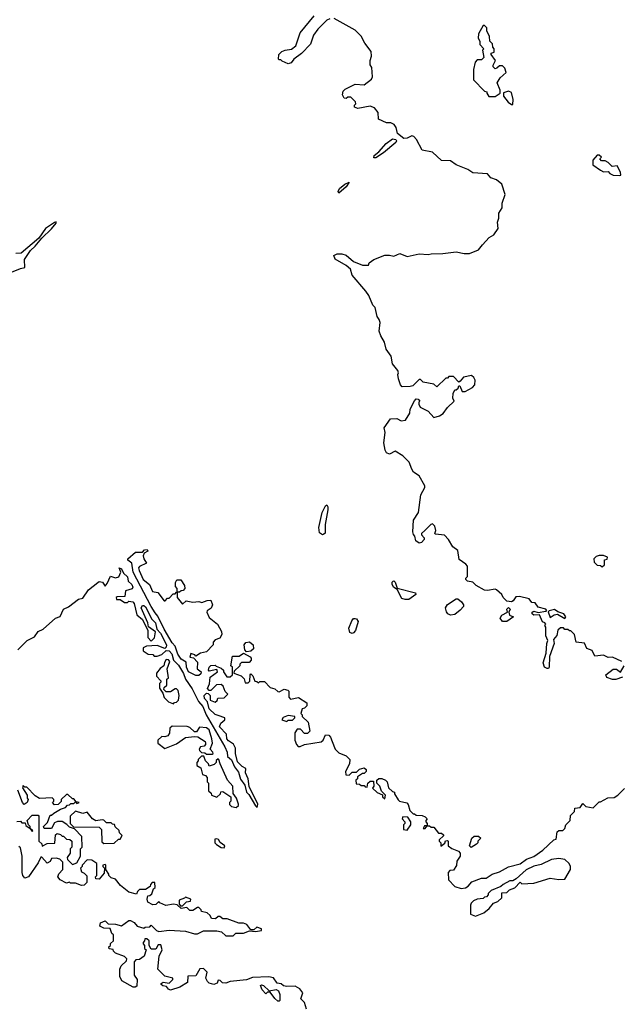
# Model space of a CAD drawing. Extents: x 2386423 to 2568864, y 578392 to 761999.
# Tile 442 of 454: x 2535151 to 2539194, y 703839 to 710460. Entities that reach past the tile are written whole.
import ezdxf

# ---------------------------------------------------------------- set-up
doc = ezdxf.new("R2010")
doc.units = 0

msp = doc.modelspace()

# ---------------------------------------------------------------- linework, layer by layer
at = {"layer": '0CON05XD'}
for points in [[(2537235, 710466), (2537215, 710455.8), (2537153.9, 710396.1), (2537124.3, 710355), (2537105.5, 710294.5), (2537045, 710232), (2536992.5, 710195), (2536975, 710170), (2536955, 710163.3), (2536915, 710180), (2536905, 710190), (2536895, 710190), (2536890, 710195), (2536893.3, 710225), (2536912.5, 710245), (2536934.3, 710255.7), (2536977.3, 710262.7), (2537006.7, 710285), (2537035, 710372.5), (2537129.2, 710485)], [(2539196.7, 706145), (2539135, 706172.5), (2539105, 706170), (2539075, 706187.5), (2539015, 706180), (2538998.3, 706218.3), (2538961.7, 706231.7), (2538946.4, 706266.4), (2538890, 706275), (2538880, 706325), (2538871.7, 706331.7), (2538855, 706350), (2538845, 706350), (2538835, 706360), (2538815, 706360), (2538805, 706370), (2538785, 706370), (2538767.5, 706355), (2538760.7, 706319.3), (2538738.3, 706291.7), (2538742.5, 706265), (2538711.7, 706178.3), (2538710, 706105), (2538705, 706097.5), (2538695, 706096.7), (2538677.5, 706105), (2538668, 706135), (2538689.3, 706200.7), (2538693.3, 706265), (2538700, 706285), (2538686.4, 706316.4), (2538687.5, 706375), (2538680, 706385), (2538687.5, 706395), (2538680, 706405), (2538665, 706410), (2538645, 706457.5), (2538605, 706456.2), (2538594.2, 706464.2), (2538593.8, 706475), (2538605, 706482), (2538635, 706472.5), (2538687.7, 706482.3), (2538692.5, 706485), (2538686.2, 706495), (2538635, 706508.8), (2538615, 706537.5), (2538591.7, 706541.7), (2538575, 706566.2), (2538510.3, 706580.3), (2538485, 706578.8), (2538467.8, 706552.2), (2538455, 706545.8), (2538425, 706550), (2538398.8, 706575), (2538391.2, 706595), (2538355, 706626.2), (2538345, 706631.2), (2538295, 706621.2), (2538275, 706623.3), (2538217.5, 706655), (2538195, 706677.5), (2538160, 706685), (2538150, 706695), (2538150, 706705), (2538160, 706715), (2538160, 706785), (2538149.3, 706799.3), (2538105, 706830), (2538095, 706890), (2538062.5, 706915), (2538032.5, 706965), (2538005, 706992.5), (2537945, 707000), (2537940, 707005), (2537947.5, 707025), (2537940, 707055), (2537925, 707070), (2537913.6, 707066.4), (2537873.3, 707025), (2537850, 707005), (2537850, 706995), (2537870, 706975), (2537870, 706965), (2537850, 706945), (2537835, 706940), (2537812.5, 706955), (2537807, 706987), (2537797.5, 706997.5), (2537793.8, 707015), (2537796.7, 707095), (2537830, 707145), (2537845.8, 707264.2), (2537873.3, 707315), (2537873.3, 707325), (2537835, 707392.5), (2537798.3, 707418.3), (2537785, 707437.5), (2537767.5, 707485), (2537725, 707526.7), (2537675, 707557.5), (2537635, 707538), (2537615, 707546.7), (2537605.8, 707565), (2537597.5, 707615), (2537606.7, 707685), (2537601.2, 707715), (2537643, 707777), (2537685, 707777.5), (2537715, 707762.5), (2537743, 707767), (2537772.5, 707815), (2537775, 707840), (2537803, 707897), (2537815, 707910), (2537828.3, 707908.3), (2537840, 707895), (2537832.5, 707887.5), (2537832.5, 707875), (2537842.5, 707855), (2537896.4, 707826.4), (2537933.8, 707783.8), (2537972.5, 707795), (2537997.7, 707812.3), (2538025, 707852.5), (2538070, 707895), (2538062.5, 707915), (2538063, 707947), (2538075, 707970), (2538085, 707970), (2538098.3, 707981.7), (2538101.7, 707998.3), (2538108.3, 707998.3), (2538125, 707960), (2538145, 707960), (2538193, 707987), (2538210, 708005), (2538212.5, 708035), (2538203, 708053), (2538186.4, 708066.4), (2538133, 708057), (2538111.7, 708028.3), (2538101.7, 708021.7), (2538065, 708060), (2538035, 708060), (2538025, 708050), (2538015, 708050), (2537955, 707990), (2537935, 708010), (2537863, 708023), (2537845, 708040), (2537835, 708040), (2537791.7, 707998.3), (2537775, 707992.5), (2537721.7, 707991.7), (2537710, 708005), (2537697.5, 708045), (2537692.5, 708075), (2537697.5, 708085), (2537691.7, 708101.7), (2537656.4, 708146.4), (2537647, 708197), (2537612.5, 708245), (2537601.7, 708291.7), (2537577.5, 708335), (2537567.5, 708365), (2537573, 708423), (2537567.5, 708445), (2537552.5, 708465), (2537540, 708525), (2537525, 708540), (2537496.1, 708606.1), (2537476.7, 708635), (2537385, 708742.5), (2537373, 708783), (2537345, 708807.5), (2537270.7, 708850.7), (2537262.5, 708875), (2537283.6, 708886.4), (2537316.1, 708886.1), (2537345, 708876.7), (2537395, 708833.3), (2537455, 708810), (2537495, 708810), (2537500, 708825), (2537531.7, 708848.3), (2537605, 708876.7), (2537635, 708877.5), (2537665, 708870), (2537705, 708887.5), (2537755, 708867.5), (2537835, 708886.2), (2537895, 708880), (2537916.4, 708886.4), (2537995, 708886.7), (2538085, 708898.8), (2538137, 708887), (2538173, 708887), (2538235, 708912.5), (2538260, 708945), (2538306.7, 708995), (2538337.1, 709012.9), (2538366.2, 709055), (2538361.2, 709098.8), (2538370, 709125), (2538370.7, 709159.3), (2538393.3, 709195), (2538393.9, 709226.1), (2538413.8, 709285), (2538390, 709355), (2538355, 709383.8), (2538315.9, 709395.9), (2538293.9, 709423.9), (2538195, 709431.2), (2538161.7, 709451.7), (2538084.1, 709484.1), (2538045, 709510), (2537985, 709513.3), (2537925, 709570), (2537855, 709583.3), (2537818, 709655), (2537800, 709675), (2537785, 709680), (2537755, 709664.2), (2537732, 709662), (2537688.8, 709695), (2537680, 709735), (2537667.5, 709755), (2537645, 709766.2), (2537615, 709767.5), (2537561.7, 709791.7), (2537560, 709835), (2537535, 709867.5), (2537505, 709877.5), (2537423.6, 709863.6), (2537401.7, 709871.7), (2537400, 709885), (2537410, 709895), (2537407, 709907), (2537375, 709940), (2537355, 709940), (2537345, 709930), (2537331.7, 709931.7), (2537320, 709955), (2537325, 709980), (2537337, 709993), (2537405, 710027.5), (2537465, 710022.5), (2537515, 710060), (2537522.5, 710075), (2537517.7, 710137.7), (2537507, 710157), (2537506.7, 710185), (2537516, 710215), (2537512, 710245), (2537471.2, 710301.2), (2537445, 710350), (2537405, 710390), (2537265, 710468)], [(2538345, 709942.5), (2538380, 709965), (2538380, 709985), (2538360, 710035), (2538380.7, 710069.3), (2538420, 710105), (2538410, 710135), (2538395, 710150), (2538375, 710150), (2538357, 710133), (2538345, 710130), (2538333, 710143), (2538332.5, 710155), (2538347.5, 710185), (2538320, 710225), (2538320, 710235), (2538338.3, 710241.7), (2538340, 710265), (2538330, 710275), (2538328.3, 710298.3), (2538310, 710315), (2538307, 710347), (2538290, 710385), (2538290, 710405), (2538275, 710420), (2538265, 710420), (2538233.3, 710365), (2538232.5, 710335), (2538242.5, 710315), (2538242.5, 710292.5), (2538270, 710265), (2538260, 710255), (2538270, 710205), (2538255, 710190), (2538225, 710190), (2538212.5, 710175), (2538200, 710125), (2538200, 710055), (2538275, 709980), (2538290, 709975), (2538290, 709965), (2538303.9, 709943.9), (2538345, 709942.5)], [(2538465, 709890), (2538467, 709923), (2538455, 709970), (2538435, 709980), (2538401.7, 709968.3), (2538402.5, 709945), (2538433.3, 709905), (2538455, 709890), (2538465, 709890)], [(2537545, 709530.8), (2537531.4, 709531.4), (2537532.4, 709547.6), (2537565, 709571.2), (2537612.5, 709627.5), (2537655, 709658), (2537678.8, 709655), (2537683.8, 709645), (2537678, 709635), (2537595.3, 709564.7), (2537545, 709530.8)], [(2539185, 709412.5), (2539190, 709415), (2539187.5, 709435), (2539166.4, 709476.4), (2539133, 709473), (2539105, 709500), (2539085, 709510), (2539061.7, 709511.7), (2539050, 709525), (2539060, 709535), (2539045, 709550), (2539031.7, 709548.3), (2539002.5, 709515), (2539002.5, 709485), (2539055, 709447.5), (2539075, 709437.5), (2539105, 709440), (2539117.5, 709425), (2539140, 709415), (2539185, 709412.5)], [(2537295, 709294.3), (2537290, 709305), (2537300.8, 709325), (2537335, 709354), (2537365, 709367.5), (2537345.6, 709335), (2537295, 709294.3)], [(2535095, 708761.4), (2535155, 708787.5), (2535185.9, 708794.1), (2535182.7, 708847.3), (2535222.4, 708907.6), (2535255, 708936.2), (2535298.3, 708991.7), (2535365, 709054), (2535395, 709092.5), (2535395, 709100), (2535385, 709096.2), (2535325, 709056.7), (2535280, 708990), (2535160.3, 708889.7), (2535125, 708888.1)], [(2537185, 706996.7), (2537165, 707010), (2537160.8, 707045), (2537184.2, 707145.8), (2537205, 707190), (2537215, 707197.5), (2537222.5, 707185), (2537222.5, 707165), (2537204, 707065), (2537203, 707007), (2537195, 707000), (2537185, 706996.7)], [(2536355, 706050), (2536335, 706050), (2536284.3, 706074.3), (2536272.5, 706105), (2536270, 706140), (2536235, 706160), (2536212.5, 706192.5), (2536196.1, 706246.1), (2536175, 706270), (2536121.1, 706361.1), (2536079.7, 706449.7), (2536060.2, 706470.2), (2536034.4, 706514.4), (2535914.3, 706745), (2535904, 706805), (2535877.5, 706825), (2535876.7, 706835), (2535930, 706880), (2535975, 706880), (2535990, 706895), (2536006.4, 706896.4), (2536012.5, 706885), (2535987, 706873), (2535980, 706855), (2535984.5, 706834.5), (2536002.5, 706805), (2535955, 706782.5), (2535950, 706775), (2535954, 706755), (2535980, 706695), (2536022.3, 706662.3), (2536043.3, 706615), (2536078.3, 706608.3), (2536121.7, 706551.7), (2536128.3, 706551.7), (2536145, 706570), (2536155, 706570), (2536181.7, 706598.3), (2536195, 706600), (2536205, 706610), (2536210, 706610), (2536210, 706575), (2536245, 706530), (2536268.3, 706551.7), (2536315, 706543.3), (2536355, 706547.5), (2536375, 706540), (2536410, 706555), (2536436, 706556), (2536446.2, 706525), (2536437.3, 706502.7), (2536410, 706485), (2536407.5, 706475), (2536425, 706440), (2536480, 706395), (2536506.2, 706346.2), (2536510, 706325), (2536495, 706300), (2536465, 706290), (2536450, 706275), (2536450, 706255), (2536405, 706210), (2536365, 706200), (2536335, 706180), (2536328.3, 706188.3), (2536301.7, 706198.3), (2536293, 706173), (2536318.3, 706168.3), (2536345, 706140), (2536342.5, 706095), (2536370, 706075), (2536368.3, 706061.7), (2536355, 706050)], [(2539065, 706780), (2539080, 706795), (2539081.7, 706828.3), (2539098.3, 706831.7), (2539100, 706845), (2539075, 706857.5), (2539045, 706857.5), (2539025, 706850), (2539010, 706835), (2539011.7, 706811.7), (2539031.7, 706791.7), (2539055, 706790), (2539065, 706780)], [(2535137.5, 706222.5), (2535200.8, 706285), (2535250.8, 706309.2), (2535275.7, 706345), (2535309.1, 706360.9), (2535392, 706435), (2535422.4, 706447.6), (2535445, 706496.5), (2535478.6, 706511.4), (2535545, 706562.5), (2535575, 706570), (2535613.3, 706625), (2535675, 706676.2), (2535685, 706682.5), (2535707, 706677), (2535725, 706650), (2535738.3, 706668.3), (2535761.7, 706718.3), (2535795, 706707.5), (2535816.4, 706713.6), (2535830, 706745), (2535820, 706775), (2535835, 706766.7), (2535848.8, 706738.8), (2535875, 706713.3), (2535880, 706685), (2535905, 706661.2), (2535912, 706645), (2535906.7, 706633.3), (2535861.7, 706618.3), (2535858.3, 706581.7), (2535805, 706580), (2535800, 706575), (2535801.7, 706561.7), (2535825, 706560), (2535855, 706540), (2535875, 706540), (2535885, 706550), (2535910, 706545), (2535920, 706535), (2535938.3, 706458.3), (2535977, 706427), (2536011.7, 706351.7), (2536012.5, 706305), (2536035, 706280), (2536056, 706304), (2536063, 706343), (2536016.7, 706376.7), (2536012.5, 706405), (2535967.5, 706505), (2535975, 706520), (2535985, 706520), (2535995, 706511.2), (2536039.5, 706429.5), (2536062.5, 706405), (2536071.7, 706361.7), (2536096.2, 706335), (2536136.2, 706255), (2536135, 706240), (2536125, 706232.5), (2536075, 706252.5), (2536003, 706247), (2535980, 706235), (2535980, 706215), (2536013, 706193), (2536045, 706190), (2536055, 706180), (2536075, 706180), (2536105, 706190), (2536135, 706217.5), (2536155, 706216.7), (2536172, 706195), (2536183.3, 706153.3), (2536218.6, 706118.6), (2536252.4, 706062.4), (2536264.3, 706024.3), (2536309.2, 705959.2), (2536351.9, 705875), (2536380.6, 705840.6), (2536402.9, 705785), (2536529.5, 705569.5), (2536545.6, 705535), (2536546.7, 705505), (2536573.3, 705483.3), (2536595, 705436.2), (2536620.9, 705400.9), (2536635, 705353.3), (2536662.9, 705312.9), (2536674.2, 705265), (2536689.6, 705249.6), (2536735, 705173.3), (2536746.7, 705163.3), (2536750, 705185), (2536692.7, 705302.7), (2536686.7, 705355), (2536667.5, 705395), (2536670, 705425), (2536645, 705437.5), (2536615, 705470), (2536601.2, 705525), (2536601.7, 705561.7), (2536588.3, 705588.3), (2536555, 705610), (2536543.3, 705625), (2536540, 705655), (2536494.2, 705704.2), (2536501.7, 705728.3), (2536528.3, 705751.7), (2536530, 705765), (2536485, 705780), (2536465, 705787.5), (2536425, 705826.7), (2536411.7, 705871.7), (2536392, 705895), (2536390, 705915), (2536405, 705930), (2536418.3, 705928.3), (2536430, 705915), (2536430, 705885), (2536465, 705870), (2536478.3, 705881.7), (2536481.7, 705898.3), (2536525, 705900), (2536550, 705925), (2536531.7, 705941.7), (2536518.3, 705978.3), (2536505, 705990), (2536473, 705987), (2536435, 705950), (2536425, 705950), (2536411.7, 705961.7), (2536427, 705993), (2536431.7, 706038.3), (2536480, 706075), (2536475, 706090), (2536425, 706080), (2536420, 706085), (2536423, 706107), (2536435, 706117.5), (2536465, 706120), (2536471.7, 706111.7), (2536505, 706100), (2536520, 706085), (2536520, 706075), (2536541.7, 706041.7), (2536565, 706040), (2536580, 706055), (2536580, 706105), (2536570, 706115), (2536580, 706180), (2536625, 706180), (2536655, 706200), (2536700, 706175), (2536707, 706167), (2536707, 706153), (2536691.7, 706138.3), (2536641.7, 706138.3), (2536630, 706125), (2536630, 706115), (2536591.7, 706078.3), (2536590, 706065), (2536638.3, 706048.3), (2536658.3, 706028.3), (2536665, 706000), (2536685, 706000), (2536698.3, 706011.7), (2536700, 706055), (2536705, 706060), (2536718.3, 706048.3), (2536731.7, 706011.7), (2536745, 706010), (2536755, 706000), (2536765, 706010), (2536795, 706010), (2536835, 705970), (2536865, 705960), (2536885, 705942.5), (2536895, 705940), (2536927, 705957), (2536951.7, 705951.7), (2536960, 705945), (2536960, 705905), (2536971.7, 705891.7), (2537025, 705902.5), (2537080, 705865), (2537080, 705845), (2537065, 705830), (2537050, 705825), (2537040, 705795), (2537050, 705785), (2537050, 705775), (2537090, 705735), (2537100, 705675), (2537085, 705660), (2537065, 705660), (2537038.3, 705688.3), (2537015, 705690), (2537000, 705665), (2537000, 705615), (2537010, 705585), (2537023, 705573), (2537035, 705572.5), (2537063.6, 705586.4), (2537177, 705603), (2537190, 705615), (2537205, 705650), (2537228.3, 705648.3), (2537240, 705635), (2537250, 705605), (2537270, 705555), (2537295, 705530), (2537345, 705510), (2537370, 705485), (2537367.5, 705455), (2537340, 705405), (2537341.7, 705381.7), (2537365, 705380), (2537385, 705400), (2537415, 705400), (2537435, 705420), (2537465, 705430), (2537478.3, 705418.3), (2537480, 705405), (2537465, 705390), (2537455, 705390), (2537421.7, 705368.3), (2537420, 705355), (2537410, 705345), (2537411.7, 705321.7), (2537435, 705320), (2537445, 705310), (2537465, 705310), (2537471.7, 705301.7), (2537485, 705300), (2537490, 705325), (2537505, 705340), (2537528.3, 705338.3), (2537530, 705305), (2537521.7, 705291.7), (2537553, 705263), (2537588.3, 705248.3), (2537590, 705235), (2537605, 705220), (2537610, 705245), (2537581.7, 705271.7), (2537570, 705305), (2537550, 705325), (2537550, 705345), (2537565, 705357.5), (2537585, 705357.5), (2537610, 705345), (2537620, 705335), (2537630, 705295), (2537655, 705270), (2537670, 705265), (2537670, 705255), (2537693.3, 705213.3), (2537703.8, 705203.8), (2537753, 705193), (2537762.5, 705182.5), (2537773, 705143), (2537795, 705120), (2537805, 705120), (2537815, 705110), (2537855, 705107.5), (2537875, 705100), (2537890, 705085), (2537880, 705075), (2537880, 705065), (2537890, 705055), (2537890, 705040), (2537871.7, 705038.3), (2537861.7, 705021.7), (2537875, 705020), (2537890, 705040), (2537905, 705040), (2537915, 705030), (2537935, 705030), (2537965, 704990), (2537985, 704990), (2537998.3, 704978.3), (2537998.3, 704971.7), (2537970, 704945), (2537970, 704935), (2537980, 704925), (2537981.7, 704901.7), (2538008.3, 704921.7), (2538011.7, 704938.3), (2538025, 704940), (2538030, 704935), (2538030, 704905), (2538055, 704887.5), (2538099.3, 704869.3), (2538110, 704855), (2538110, 704835), (2538088.3, 704801.7), (2538087, 704773), (2538065, 704740), (2538042.5, 704737.5), (2538030, 704725), (2538032.5, 704675), (2538075, 704630), (2538117, 704617), (2538147.7, 704622.3), (2538165, 704632.5), (2538188.3, 704661.7), (2538253.6, 704686.4), (2538285, 704687.5), (2538326.4, 704713.6), (2538375, 704730), (2538435, 704763.3), (2538515, 704783.3), (2538556.2, 704813.8), (2538605, 704833.3), (2538665.8, 704874.2), (2538740, 704945), (2538755, 704950), (2538761.7, 704998.3), (2538775, 705006.7), (2538801.7, 705008.3), (2538815, 705020), (2538820, 705045), (2538850, 705075), (2538851.7, 705108.3), (2538880, 705135), (2538881.7, 705158.3), (2538918.3, 705161.7), (2538935, 705190), (2538955, 705170), (2539005, 705160), (2539045, 705200), (2539055, 705200), (2539103, 705227), (2539145, 705230), (2539170, 705245), (2539215, 705290)], [(2536225, 706610), (2536210, 706610), (2536210, 706635), (2536198.3, 706648.3), (2536196.7, 706675), (2536207.5, 706692.5), (2536232.5, 706692.5), (2536257.5, 706655), (2536260, 706635), (2536248.3, 706621.7), (2536235, 706620), (2536225, 706610)], [(2537740.5, 706560.5), (2537718.3, 706568.3), (2537687.5, 706627.5), (2537663.6, 706643.6), (2537653, 706663), (2537653, 706677), (2537660, 706685), (2537665, 706687.5), (2537675, 706677.5), (2537687.5, 706637.5), (2537810, 706605), (2537812.5, 706595), (2537765, 706562), (2537740.5, 706560.5)], [(2538046.1, 706456.1), (2538027.5, 706465), (2538018.3, 706478.3), (2538013.3, 706505), (2538025, 706526.7), (2538083.3, 706565), (2538095.5, 706565.5), (2538118.8, 706545), (2538132.5, 706525), (2538132.5, 706515), (2538111.7, 706488.3), (2538075, 706460), (2538046.1, 706456.1)], [(2538425, 706413.3), (2538395, 706413.3), (2538378.8, 706435), (2538390, 706455), (2538430, 706475), (2538424.2, 706495), (2538435, 706508), (2538447.5, 706495), (2538437.5, 706475), (2538442.5, 706455), (2538470, 706445), (2538425, 706413.3)], [(2538815, 706434), (2538820, 706445), (2538806.9, 706465), (2538767.5, 706477.5), (2538745, 706494), (2538710, 706485), (2538703, 706477), (2538715, 706440), (2538741.9, 706458.1), (2538765, 706462.9), (2538815, 706434)], [(2537385, 706333.3), (2537369.3, 706339.3), (2537362.3, 706367.7), (2537383, 706417), (2537395, 706433.3), (2537405, 706433.8), (2537415, 706430), (2537426.1, 706413.9), (2537407, 706353), (2537395, 706336.7), (2537385, 706333.3)], [(2536675, 706210), (2536663, 706223), (2536660, 706255), (2536669.3, 706270.7), (2536695, 706276.2), (2536720, 706255), (2536721.7, 706228.3), (2536705, 706212.5), (2536675, 706210)], [(2536185, 705860), (2536191.7, 705868.3), (2536205, 705870), (2536217.5, 705885), (2536222.5, 705915), (2536215, 705950), (2536205, 705960), (2536195, 705960), (2536165, 705940), (2536135, 705940), (2536120, 705955), (2536121.7, 705968.3), (2536140, 705985), (2536140, 706025), (2536150, 706035), (2536142.5, 706095), (2536160, 706145), (2536150, 706155), (2536135, 706157.5), (2536123, 706137), (2536120, 706115), (2536093.6, 706096.4), (2536070, 706065), (2536070, 706045), (2536100, 706015), (2536100, 706005), (2536090, 705995), (2536090, 705965), (2536111.7, 705931.7), (2536121.7, 705901.7), (2536151.7, 705871.7), (2536185, 705860)], [(2539201.7, 706038.3), (2539156.1, 706023.9), (2539134.1, 706024.1), (2539097, 706037), (2539090, 706055), (2539138.3, 706091.7), (2539161.7, 706091.7), (2539188.3, 706071.7), (2539212.5, 706115)], [(2536945, 705740), (2536955, 705750), (2536985, 705750), (2537000, 705765), (2537000, 705775), (2536955, 705780), (2536921.7, 705768.3), (2536911.7, 705751.7), (2536945, 705740)], [(2536445, 705520), (2536450, 705525), (2536447.5, 705535), (2536430, 705555), (2536445.8, 705594.2), (2536440.8, 705625), (2536424.3, 705684.3), (2536405, 705698.6), (2536358.3, 705701.7), (2536338.3, 705671.7), (2536325, 705670), (2536295, 705700), (2536277, 705707), (2536175, 705710), (2536160, 705695), (2536157, 705663), (2536146.4, 705643.6), (2536125, 705637.5), (2536105, 705640), (2536080, 705615), (2536080, 705595), (2536125, 705560), (2536205, 705590), (2536265, 705632.5), (2536325, 705640), (2536347, 705637), (2536396.4, 705606.4), (2536400, 705595), (2536400, 705585), (2536390, 705575), (2536365, 705570), (2536357.5, 705555), (2536360, 705545), (2536371.7, 705531.7), (2536395, 705530), (2536405, 705520), (2536445, 705520)], [(2536605, 705162.5), (2536620, 705175), (2536620, 705185), (2536607.5, 705225), (2536586.2, 705256.2), (2536583.3, 705305), (2536546.4, 705346.4), (2536497.5, 705455), (2536490, 705485), (2536485, 705490), (2536471.7, 705478.3), (2536470, 705465), (2536458.3, 705451.7), (2536425, 705440), (2536420, 705455), (2536400, 705475), (2536388.3, 705508.3), (2536371.7, 705508.3), (2536350, 705485), (2536350, 705475), (2536340, 705465), (2536340, 705445), (2536368.3, 705428.3), (2536380, 705385), (2536398.3, 705378.3), (2536410, 705365), (2536410, 705335), (2536420, 705325), (2536420, 705275), (2536438.3, 705258.3), (2536440, 705245), (2536475, 705232.5), (2536500, 705255), (2536501.7, 705268.3), (2536515, 705270), (2536570, 705235), (2536570, 705205), (2536560, 705195), (2536561.7, 705181.7), (2536575, 705170), (2536605, 705162.5)], [(2535131.7, 705068.3), (2535155, 705070), (2535165, 705060), (2535188.3, 705058.3), (2535191.7, 705041.7), (2535220, 705020), (2535235, 705000), (2535240, 705005), (2535220, 705020), (2535220, 705035), (2535210, 705045), (2535200, 705075), (2535235, 705110), (2535275, 705110), (2535280, 705105), (2535280, 704935), (2535298.3, 704918.3), (2535301.7, 704901.7), (2535335, 704920), (2535387, 704923), (2535391.7, 704978.3), (2535402.5, 704987.5), (2535425, 704980), (2535435, 704970), (2535445, 704970), (2535465, 704950), (2535487, 704947), (2535500, 704935), (2535500, 704895), (2535490, 704885), (2535490, 704855), (2535470, 704825), (2535471.7, 704811.7), (2535505, 704780), (2535535, 704790), (2535560, 704835), (2535560, 704885), (2535570, 704895), (2535568.3, 704968.3), (2535518.3, 705018.3), (2535485, 705030), (2535468.3, 705048.3), (2535437, 705067), (2535405, 705067.5), (2535385, 705060), (2535365, 705020), (2535315, 705020), (2535310, 705035), (2535338.3, 705061.7), (2535355, 705110), (2535365, 705110), (2535380, 705125), (2535425, 705150), (2535458.3, 705161.7), (2535471.7, 705178.3), (2535485, 705180), (2535495, 705190), (2535515, 705190), (2535525, 705200), (2535535, 705190), (2535550, 705195), (2535530, 705200), (2535515, 705220), (2535505, 705220), (2535475, 705250), (2535465, 705250), (2535430, 705215), (2535428.3, 705201.7), (2535408.3, 705181.7), (2535385, 705180), (2535370, 705195), (2535380, 705205), (2535380, 705215), (2535368.3, 705228.3), (2535283, 705223), (2535255, 705240), (2535198.3, 705298.3), (2535185, 705300), (2535175, 705310), (2535170, 705295), (2535200, 705245), (2535200, 705225), (2535207.5, 705215), (2535200, 705195), (2535181.7, 705181.7), (2535170, 705195), (2535138.3, 705278.3)], [(2535715, 704920), (2535785, 704922.5), (2535815, 704950), (2535825, 704950), (2535840, 704975), (2535821.7, 704991.7), (2535818.3, 705008.3), (2535791.7, 705031.7), (2535788.3, 705048.3), (2535775, 705050), (2535765, 705060), (2535735, 705060), (2535717, 705077), (2535705, 705080), (2535663, 705073), (2535640, 705085), (2535605, 705130), (2535575, 705122.5), (2535525, 705137.5), (2535490, 705105), (2535490, 705055), (2535511.7, 705031.7), (2535685, 705030), (2535700, 705015), (2535701.7, 704931.7), (2535715, 704920)], [(2537755, 705010), (2537780, 705045), (2537780, 705065), (2537758.3, 705098.3), (2537725, 705100), (2537720, 705085), (2537740, 705065), (2537740, 705055), (2537730, 705045), (2537730, 705015), (2537755, 705010)], [(2538185, 704892.5), (2538172.5, 704905), (2538190, 704955), (2538205, 704970), (2538235, 704970), (2538250, 704955), (2538230, 704935), (2538230, 704925), (2538220, 704915), (2538185, 704892.5)], [(2537077.5, 703805), (2537065, 703850), (2537040, 703875), (2537052.5, 703915), (2537033, 703943), (2537001.7, 703961.7), (2536945, 703957.5), (2536923, 703963), (2536907, 703977), (2536881.7, 703981.7), (2536857, 704017), (2536825, 704022.5), (2536715, 704020), (2536675, 704002.5), (2536565, 703992.5), (2536535, 703980), (2536513, 703983), (2536498.3, 703998.3), (2536485, 704000), (2536478.3, 703981.7), (2536455, 703972.5), (2536425, 703980), (2536411.7, 703991.7), (2536402.5, 704015), (2536410, 704055), (2536385, 704080), (2536361.7, 704078.3), (2536335, 704030), (2536281.7, 704028.3), (2536277.5, 703985), (2536227.5, 703955), (2536165, 703933.3), (2536150.7, 703940.7), (2536138.3, 703958.3), (2536113, 703963), (2536101.7, 703971.7), (2536101.7, 703978.3), (2536115, 703987.5), (2536155, 703980), (2536180, 704005), (2536180, 704015), (2536125, 704027.5), (2536080, 704075), (2536088.3, 704161.7), (2536107.5, 704205), (2536098.3, 704238.3), (2536081.7, 704238.3), (2536065, 704210), (2536035, 704210), (2536020, 704235), (2536020, 704265), (2536005, 704280), (2535991.7, 704278.3), (2535990, 704265), (2535980, 704255), (2535980, 704245), (2535990, 704235), (2535990, 704215), (2536000, 704205), (2535987, 704163), (2535955, 704140), (2535931.7, 704138.3), (2535920, 704125), (2535920, 704035), (2535940, 704005), (2535938.3, 703961.7), (2535927, 703953), (2535913, 703953), (2535837, 703997), (2535822.5, 704025), (2535822.5, 704075), (2535833.6, 704096.4), (2535868.3, 704131.7), (2535870, 704145), (2535855, 704160), (2535795, 704182.5), (2535780, 704195), (2535778.3, 704208.3), (2535751.7, 704211.7), (2535750, 704225), (2535760, 704235), (2535761.7, 704248.3), (2535780, 704265), (2535780, 704305), (2535770, 704315), (2535758.3, 704348.3), (2535715, 704350), (2535690, 704365), (2535693.6, 704386.4), (2535725, 704400), (2535745, 704380), (2535795, 704377.5), (2535835, 704367.5), (2535885, 704403.3), (2535895, 704403.3), (2535919.3, 704389.3), (2535940, 704365), (2535985, 704350), (2535993, 704357), (2536025, 704360), (2536035, 704370), (2536070, 704335), (2536085, 704327.5), (2536155, 704336.7), (2536265, 704330), (2536325, 704312.5), (2536345, 704312.5), (2536385, 704332.5), (2536475, 704332.5), (2536507, 704327), (2536535, 704300), (2536585, 704300), (2536603, 704317), (2536655, 704317.5), (2536695, 704332.5), (2536735, 704327.5), (2536775, 704334), (2536776.4, 704346.4), (2536745, 704356.7), (2536725, 704340), (2536705, 704340), (2536676.2, 704376.2), (2536655, 704383.3), (2536623.6, 704383.6), (2536545, 704413.3), (2536515, 704412.5), (2536495, 704430), (2536485, 704430), (2536466.4, 704413.6), (2536440, 704415), (2536430, 704435), (2536410, 704455), (2536373, 704463), (2536370, 704475), (2536355, 704490), (2536345, 704490), (2536315, 704470), (2536295, 704470), (2536275, 704490), (2536235, 704482.5), (2536208.3, 704508.3), (2536185, 704512.5), (2536133.6, 704503.6), (2536091.7, 704521.7), (2536085, 704530), (2536065, 704510), (2536045, 704507.5), (2536012.5, 704525), (2536007.5, 704545), (2536011.7, 704568.3), (2536025, 704570), (2536038.3, 704581.7), (2536050, 704615), (2536060, 704625), (2536058.3, 704658.3), (2536041.7, 704658.3), (2536030, 704645), (2536028.3, 704631.7), (2535995, 704610), (2535955, 704610), (2535941.7, 704598.3), (2535935, 704580), (2535885, 704592.5), (2535827, 704637), (2535795, 704680), (2535765, 704690), (2535750, 704705), (2535750, 704715), (2535730, 704745), (2535730, 704775), (2535725, 704780), (2535710, 704775), (2535710, 704765), (2535720, 704755), (2535718.3, 704721.7), (2535685, 704680), (2535661.7, 704681.7), (2535660, 704695), (2535670, 704705), (2535670, 704785), (2535635, 704807.5), (2535605, 704810), (2535570, 704775), (2535570, 704765), (2535560, 704755), (2535565, 704730), (2535585, 704720), (2535601.7, 704701.7), (2535601.7, 704658.3), (2535585, 704640), (2535565, 704637.5), (2535525, 704652.5), (2535493, 704653), (2535485, 704660), (2535465, 704652.5), (2535422.5, 704675), (2535407.5, 704695), (2535413.8, 704716.2), (2535440, 704745), (2535440, 704795), (2535420, 704815), (2535395, 704822.5), (2535365, 704820), (2535355, 704800), (2535335, 704787.5), (2535298.3, 704828.3), (2535291.7, 704828.3), (2535275, 704790), (2535210, 704695), (2535185, 704686.7), (2535171.2, 704705), (2535166.2, 704725), (2535168, 704835), (2535155, 704890), (2535145, 704900)], [(2536525, 704890), (2536530, 704905), (2536497, 704927), (2536486.4, 704946.4), (2536475, 704952.5), (2536461.7, 704948.3), (2536462.5, 704925), (2536473.6, 704913.6), (2536505, 704892.5), (2536525, 704890)], [(2538215, 704432.5), (2538270, 704455), (2538305, 704482.5), (2538335, 704520), (2538365, 704530), (2538390, 704555), (2538391.7, 704588.3), (2538425, 704590), (2538441.7, 704608.3), (2538478.3, 704621.7), (2538515, 704660), (2538525, 704650), (2538605, 704652.5), (2538715, 704687.5), (2538775, 704677.5), (2538815, 704680), (2538852.5, 704745), (2538852.5, 704765), (2538842.5, 704785), (2538815, 704812.5), (2538775, 704820), (2538725, 704812.5), (2538655, 704778.8), (2538605, 704766.7), (2538555, 704742.5), (2538488.3, 704681.7), (2538465, 704670), (2538445, 704670), (2538400, 704645), (2538385, 704630), (2538320, 704605), (2538300, 704585), (2538300, 704575), (2538288.3, 704561.7), (2538275, 704560), (2538265, 704550), (2538225, 704546.7), (2538200, 704535), (2538185, 704520), (2538180, 704505), (2538180, 704445), (2538215, 704432.5)], [(2536245, 704500), (2536271.7, 704528.3), (2536298.3, 704531.7), (2536300, 704545), (2536265, 704560), (2536258.3, 704551.7), (2536221.7, 704538.3), (2536221.7, 704511.7), (2536231.7, 704501.7), (2536245, 704500)], [(2536895, 703860), (2536885, 703860), (2536865, 703877.5), (2536835, 703920), (2536815, 703920), (2536805, 703910), (2536780, 703935), (2536770, 703965), (2536775, 703970), (2536790, 703965), (2536828.3, 703928.3), (2536875, 703937.5), (2536889.3, 703929.3), (2536900, 703905), (2536900, 703865), (2536895, 703860)]]:
    msp.add_lwpolyline(points, dxfattribs=at)

doc.saveas('drawing.dxf')
